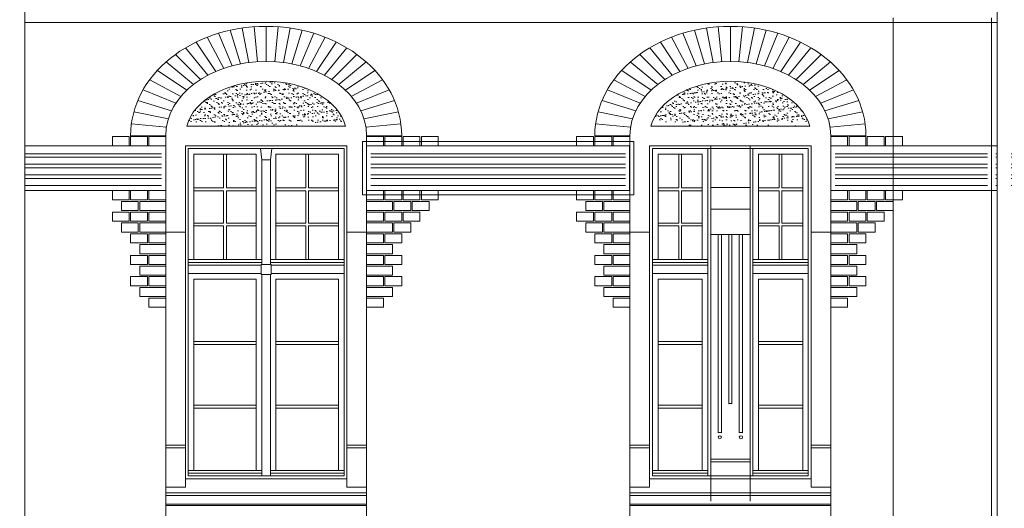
# Model space of a CAD drawing. Header units: millimetres. Extents: x 402 to 79005, y -7782 to 89952.
# Tile 357 of 423: x 42850 to 43551, y 30887 to 31235. Entities that reach past the tile are written whole.
import ezdxf

# ---------------------------------------------------------------- set-up
doc = ezdxf.new("R2010")
doc.units = ezdxf.units.MM
doc.header["$LTSCALE"] = 10
doc.layers.get('0').update_dxf_attribs({"lineweight": 0})
doc.layers.add('kreski', color=8, linetype='Continuous', lineweight=5)
pattern_1 = [(0, (40617.8744, 31769.518), (2e-15, 7.5), []), (0, (40620.3744, 31767.018), (2e-15, 7.5), [])]

msp = doc.modelspace()

# ---------------------------------------------------------------- hatches: boundary and pattern name
h = msp.add_hatch()
h.set_pattern_fill('AR-SAND', color=8, scale=0.1, style=0)
h.set_pattern_definition([(37.5, (67564.621, 22622.6415), (-0.1600031, 4.8941324), [0, -3.8608, 0, -4.318, 0, -4.1275]), (7.5, (67564.621, 22622.6415), (4.4952328, 7.168251), [0, -2.0828, 0, -3.4798, 0, -1.3335]), (327.5, (67561.497, 22622.6415), (7.9099237, 0.01437185), [0, -1.27, 0, -4.572, 0, -5.969]), (317.5, (67561.497, 22622.6415), (7.6355645, 2.2292932), [0, -0.635, 0, -2.9972, 0, -3.429])])
edge = h.paths.add_edge_path()
edge.add_ellipse((43025.35, 31152.34), major_axis=(57.44, 0), ratio=0.676202, start_angle=370.19599, end_angle=529.80401, ccw=False)
edge.add_line((43081.88, 31159.21), (42968.83, 31159.21))
h = msp.add_hatch()
h.set_pattern_fill('AR-SAND', color=8, scale=0.1, style=0)
h.set_pattern_definition([(37.5, (68758.837, 22449.609), (-0.16000313, 4.8941324), [0, -3.8608, 0, -4.318, 0, -4.1275]), (7.5, (68758.837, 22449.609), (4.4952328, 7.168251), [0, -2.0828, 0, -3.4798, 0, -1.3335]), (327.5, (68755.713, 22449.609), (7.9099237, 0.01437185), [0, -1.27, 0, -4.572, 0, -5.969]), (317.5, (68755.713, 22449.609), (7.6355645, 2.2292932), [0, -0.635, 0, -2.9972, 0, -3.429])])
edge = h.paths.add_edge_path()
edge.add_ellipse((43355.85, 31152.34), major_axis=(57.44, 0), ratio=0.676202, start_angle=370.19599, end_angle=529.80401, ccw=False)
edge.add_line((43412.38, 31159.21), (43299.33, 31159.21))
h = msp.add_hatch()
h.set_pattern_fill('ANSI32,_O', color=8, scale=20, angle=315)
h.set_pattern_definition(pattern_1)
h.paths.add_polyline_path([(42766.85, 31142.21), (42628.85, 31142.21), (42628.85, 31116.31), (42766.85, 31116.31)])
h.paths.add_polyline_path([(42836.85, 31142.21), (42772.85, 31142.21), (42772.85, 31116.31), (42836.85, 31116.31)])
h.paths.add_polyline_path([(42853.54, 31142.21), (42853.54, 31116.31), (42950.85, 31116.31), (42950.85, 31142.21)])
h.paths.add_polyline_path([(42843.54, 31116.31), (42843.54, 31142.21), (42842.85, 31142.21), (42842.85, 31116.31)])
h = msp.add_hatch()
h.set_pattern_fill('ANSI32,_O', color=8, scale=20, angle=315)
h.set_pattern_definition(pattern_1)
h.paths.add_polyline_path([(43281.16, 31142.21), (43099.86, 31142.21), (43099.86, 31116.31), (43281.16, 31116.31)])
h = msp.add_hatch()
h.set_pattern_fill('ANSI32,_O', color=8, scale=20, angle=315)
h.set_pattern_definition(pattern_1)
h.paths.add_polyline_path([(43538.86, 31142.21), (43430.35, 31142.21), (43430.35, 31116.31), (43538.86, 31116.31)])
h.paths.add_polyline_path([(43555.88, 31142.21), (43555.88, 31116.31), (43693.86, 31116.31), (43693.86, 31142.21)])
h.paths.add_polyline_path([(43545.88, 31116.31), (43545.88, 31142.21), (43544.86, 31142.21), (43544.86, 31116.31)])

# ---------------------------------------------------------------- linework, layer by layer
for p, q in [((42853.54, 31232.94), (43545.88, 31232.94)), ((42968.83, 31159.21), (43081.88, 31159.21)), ((43299.33, 31159.21), (43412.38, 31159.21)), ((42953.85, 30022.71), (42953.85, 31152.34)), ((43096.85, 30022.71), (43096.85, 31152.34)), ((43284.35, 30022.71), (43284.35, 31152.34)), ((43427.35, 30022.71), (43427.35, 31152.34)), ((42967.85, 30902.21), (42967.85, 31145.21)), ((42967.85, 31145.21), (43082.85, 31145.21)), ((43082.85, 30902.21), (43082.85, 31145.21)), ((43298.35, 30902.21), (43298.35, 31145.21)), ((43298.35, 31145.21), (43413.35, 31145.21)), ((43341.85, 30892.21), (43341.85, 31145.21)), ((43369.85, 30892.21), (43369.85, 31145.21)), ((43413.35, 30902.21), (43413.35, 31145.21)), ((42953.85, 31083.77), (42967.85, 31083.77)), ((43082.85, 31083.77), (43096.85, 31083.77)), ((43284.35, 31083.77), (43298.35, 31083.77)), ((43413.35, 31083.77), (43427.35, 31083.77)), ((42967.85, 30932.21), (42953.85, 30932.21)), ((42967.85, 30930.21), (42953.85, 30930.21)), ((43096.85, 30932.21), (43082.85, 30932.21)), ((43096.85, 30930.21), (43082.85, 30930.21)), ((43298.35, 30932.21), (43284.35, 30932.21)), ((43298.35, 30930.21), (43284.35, 30930.21)), ((43427.35, 30932.21), (43413.35, 30932.21)), ((43427.35, 30930.21), (43413.35, 30930.21)), ((43369.85, 30922.21), (43341.85, 30922.21)), ((43369.85, 30920.21), (43341.85, 30920.21)), ((43082.85, 30908.21), (42967.85, 30908.21)), ((43413.35, 30908.21), (43298.35, 30908.21)), ((42967.85, 30902.21), (42953.85, 30902.21)), ((43096.85, 30902.21), (43082.85, 30902.21)), ((43298.35, 30902.21), (43284.35, 30902.21)), ((43427.35, 30902.21), (43413.35, 30902.21)), ((43096.85, 30898.21), (42953.91, 30898.21)), ((43427.35, 30898.21), (43284.41, 30898.21)), ((43341.85, 30898.21), (43298.35, 30898.21)), ((43369.85, 30898.21), (43413.35, 30898.21))]:
    msp.add_line(p, q)
at = {"color": 7}
msp.add_line((43541.86, 31236.19), (43541.86, 29950.2), dxfattribs=at)
at = {"color": 8}
for p, q in [((43369.85, 31115.57), (43341.85, 31115.57)), ((43369.85, 31100.17), (43341.85, 31100.17)), ((43341.85, 31082.12), (43369.85, 31082.12)), ((42953.85, 30896.21), (43096.85, 30896.21)), ((43284.35, 30896.21), (43427.35, 30896.21)), ((42953.85, 30890.21), (43096.85, 30890.21)), ((42953.85, 30889.21), (43096.85, 30889.21)), ((43284.35, 30890.21), (43427.35, 30890.21)), ((43284.35, 30889.21), (43427.35, 30889.21))]:
    msp.add_line(p, q, dxfattribs=at)
for points in [[(42853.54, 29736.36), (42853.54, 31274.02), (42901.1, 31316.8), (42901.1, 31330.51)], [(43545.88, 29950.25), (43545.88, 31278.47), (43593.44, 31321.26), (43593.44, 31330.51)]]:
    msp.add_lwpolyline(points)
msp.add_lwpolyline([(43471.85, 29938.21), (43471.85, 30007.21), (43472.85, 30007.21, -0.414214), (43476.85, 30011.21), (43476.85, 30012.21), (43477.85, 30012.21), (43477.85, 30018.21), (43479.35, 30018.21), (43479.85, 30020.21), (43471.85, 30022.71), (43471.85, 31236.19)], format="xyb")
for points in [[(43541.86, 31145.21), (43427.35, 31145.21), (43427.35, 31113.31), (43541.86, 31113.31)], [(42969.85, 31143.21), (43080.85, 31143.21), (43080.85, 30910.21), (42969.85, 30910.21)], [(43018.35, 31064.21), (42973.85, 31064.21), (42973.85, 31139.21), (43018.35, 31139.21)], [(43028.35, 31135.21), (43029.35, 31143.21), (43021.35, 31143.21), (43022.35, 31135.21)], [(43032.35, 31064.21), (43076.85, 31064.21), (43076.85, 31139.21), (43032.35, 31139.21)], [(43022.35, 31060.71), (43028.35, 31060.71), (43028.35, 31135.21), (43022.35, 31135.21)], [(42969.85, 31062.21), (42969.85, 31064.21), (43022.35, 31064.21), (43022.35, 31062.21)], [(43080.85, 31062.21), (43080.85, 31064.21), (43028.35, 31064.21), (43028.35, 31062.21)], [(43300.35, 31062.21), (43300.35, 31064.21), (43339.85, 31064.21), (43339.85, 31062.21)], [(43371.85, 31062.21), (43371.85, 31064.21), (43411.35, 31064.21), (43411.35, 31062.21)], [(42969.85, 31054.21), (43021.85, 31054.21), (43021.85, 31060.21), (42969.85, 31060.21)], [(43021.85, 31053.71), (43028.85, 31053.71), (43028.85, 31060.71), (43021.85, 31060.71)], [(43080.85, 31054.21), (43028.85, 31054.21), (43028.85, 31060.21), (43080.85, 31060.21)], [(43300.35, 31054.21), (43339.85, 31054.21), (43339.85, 31060.21), (43300.35, 31060.21)], [(43371.85, 31054.21), (43411.35, 31054.21), (43411.35, 31060.21), (43371.85, 31060.21)], [(43018.35, 30914.21), (42973.85, 30914.21), (42973.85, 31050.21), (43018.35, 31050.21)], [(43022.35, 30910.21), (43028.35, 30910.21), (43028.35, 31053.71), (43022.35, 31053.71)], [(43032.35, 30914.21), (43076.85, 30914.21), (43076.85, 31050.21), (43032.35, 31050.21)], [(42973.85, 31003.88), (43018.35, 31003.88), (43018.35, 31005.88), (42973.85, 31005.88)], [(43032.35, 31003.88), (43076.85, 31003.88), (43076.85, 31005.88), (43032.35, 31005.88)], [(43304.35, 31003.88), (43335.85, 31003.88), (43335.85, 31005.88), (43304.35, 31005.88)], [(43375.85, 31003.88), (43407.35, 31003.88), (43407.35, 31005.88), (43375.85, 31005.88)], [(42973.85, 30958.55), (43018.35, 30958.55), (43018.35, 30960.55), (42973.85, 30960.55)], [(43032.35, 30958.55), (43076.85, 30958.55), (43076.85, 30960.55), (43032.35, 30960.55)], [(43304.35, 30958.55), (43335.85, 30958.55), (43335.85, 30960.55), (43304.35, 30960.55)], [(43375.85, 30958.55), (43407.35, 30958.55), (43407.35, 30960.55), (43375.85, 30960.55)], [(42969.85, 30912.21), (42969.85, 30914.21), (43022.35, 30914.21), (43022.35, 30912.21)], [(43028.35, 30912.21), (43028.35, 30914.21), (43080.85, 30914.21), (43080.85, 30912.21)], [(43300.35, 30912.21), (43300.35, 30914.21), (43339.85, 30914.21), (43339.85, 30912.21)], [(43371.85, 30912.21), (43371.85, 30914.21), (43411.35, 30914.21), (43411.35, 30912.21)]]:
    msp.add_lwpolyline(points, close=True, dxfattribs=at)
for points in [[(43545.88, 31145.21), (43541.86, 31145.21), (43541.86, 31113.31), (43545.88, 31113.31)], [(42995.1, 31115.21), (42995.1, 31139.21), (42997.1, 31139.21), (42997.1, 31115.21)], [(43053.6, 31115.21), (43053.6, 31139.21), (43055.6, 31139.21), (43055.6, 31115.21)], [(43411.35, 30924.33), (43411.35, 30910.21), (43300.35, 30910.21), (43300.35, 31143.21), (43411.35, 31143.21), (43411.35, 31037.78)], [(43339.85, 31037.78), (43339.85, 31143.21), (43300.35, 31143.21), (43300.35, 31037.78)], [(43304.35, 31064.21), (43304.35, 31139.21), (43335.85, 31139.21), (43335.85, 31064.21)], [(43319.1, 31115.21), (43319.1, 31139.21), (43321.1, 31139.21), (43321.1, 31115.21)], [(43411.35, 31037.78), (43411.35, 31143.21), (43371.85, 31143.21), (43371.85, 31037.78)], [(43375.85, 31064.21), (43375.85, 31139.21), (43407.35, 31139.21), (43407.35, 31064.21)], [(43390.6, 31115.21), (43390.6, 31139.21), (43392.6, 31139.21), (43392.6, 31115.21)], [(42995.1, 31113.21), (42973.85, 31113.21), (42973.85, 31115.21), (42995.1, 31115.21)], [(42995.1, 31090.21), (42995.1, 31113.21)], [(42997.1, 31115.21), (43018.35, 31115.21), (43018.35, 31113.21), (42997.1, 31113.21)], [(42997.1, 31113.21), (42997.1, 31090.21)], [(43053.6, 31113.21), (43032.35, 31113.21), (43032.35, 31115.21), (43053.6, 31115.21)], [(43053.6, 31090.21), (43053.6, 31113.21)], [(43055.6, 31115.21), (43076.85, 31115.21), (43076.85, 31113.21), (43055.6, 31113.21)], [(43055.6, 31113.21), (43055.6, 31090.21)], [(43304.35, 31115.21), (43319.1, 31115.21)], [(43319.1, 31113.21), (43304.35, 31113.21)], [(43319.1, 31090.21), (43319.1, 31113.21)], [(43321.1, 31115.21), (43335.85, 31115.21)], [(43335.85, 31113.21), (43321.1, 31113.21)], [(43321.1, 31113.21), (43321.1, 31090.21)], [(43375.85, 31115.21), (43390.6, 31115.21)], [(43390.6, 31113.21), (43375.85, 31113.21)], [(43390.6, 31090.21), (43390.6, 31113.21)], [(43392.6, 31115.21), (43407.35, 31115.21)], [(43407.35, 31113.21), (43392.6, 31113.21)], [(43392.6, 31113.21), (43392.6, 31090.21)], [(42995.1, 31088.21), (42973.85, 31088.21), (42973.85, 31090.21), (42995.1, 31090.21)], [(42997.1, 31090.21), (43018.35, 31090.21), (43018.35, 31088.21), (42997.1, 31088.21)], [(43053.6, 31088.21), (43032.35, 31088.21), (43032.35, 31090.21), (43053.6, 31090.21)], [(43055.6, 31090.21), (43076.85, 31090.21), (43076.85, 31088.21), (43055.6, 31088.21)], [(43304.35, 31090.21), (43319.1, 31090.21)], [(43321.1, 31090.21), (43335.85, 31090.21)], [(43375.85, 31090.21), (43390.6, 31090.21)], [(43392.6, 31090.21), (43407.35, 31090.21)], [(42997.1, 31088.21), (42997.1, 31064.21), (42995.1, 31064.21), (42995.1, 31088.21)], [(43055.6, 31088.21), (43055.6, 31064.21), (43053.6, 31064.21), (43053.6, 31088.21)], [(43319.1, 31088.21), (43304.35, 31088.21)], [(43321.1, 31088.21), (43321.1, 31064.21), (43319.1, 31064.21), (43319.1, 31088.21)], [(43335.85, 31088.21), (43321.1, 31088.21)], [(43390.6, 31088.21), (43375.85, 31088.21)], [(43392.6, 31088.21), (43392.6, 31064.21), (43390.6, 31064.21), (43390.6, 31088.21)], [(43407.35, 31088.21), (43392.6, 31088.21)], [(43335.85, 31067.88), (43335.85, 31064.21), (43304.35, 31064.21), (43304.35, 31067.88)], [(43407.35, 31067.88), (43407.35, 31064.21), (43375.85, 31064.21), (43375.85, 31067.88)], [(43304.35, 31003.91), (43304.35, 31050.21), (43335.85, 31050.21), (43335.85, 31003.91)], [(43375.85, 31003.91), (43375.85, 31050.21), (43407.35, 31050.21), (43407.35, 31003.91)], [(43300.35, 31041.88), (43300.35, 31003.91)], [(43339.85, 31041.88), (43339.85, 31019.74)], [(43339.85, 31003.91), (43339.85, 31041.88)], [(43371.85, 31041.88), (43371.85, 31003.91)], [(43411.35, 31041.88), (43411.35, 31019.74)], [(43411.35, 31003.91), (43411.35, 31041.88)], [(43300.35, 31003.91), (43300.35, 30928.57)], [(43304.35, 30928.57), (43304.35, 31003.91)], [(43335.85, 31003.91), (43335.85, 30928.57)], [(43339.85, 31003.91), (43339.85, 30928.57)], [(43339.85, 30928.57), (43339.85, 31003.91)], [(43371.85, 31003.91), (43371.85, 30928.57)], [(43375.85, 30928.57), (43375.85, 31003.91)], [(43407.35, 31003.91), (43407.35, 30928.57)], [(43411.35, 31003.91), (43411.35, 30928.57)], [(43411.35, 30928.57), (43411.35, 31003.91)], [(43300.35, 30934.33), (43300.35, 30910.21), (43339.85, 30910.21), (43339.85, 30934.33)], [(43335.85, 30934.33), (43335.85, 30914.21), (43304.35, 30914.21), (43304.35, 30934.33)], [(43371.85, 30934.33), (43371.85, 30910.21), (43411.35, 30910.21), (43411.35, 30934.33)], [(43407.35, 30934.33), (43407.35, 30914.21), (43375.85, 30914.21), (43375.85, 30934.33)]]:
    msp.add_lwpolyline(points, dxfattribs=at)
for points in [[(43349.48, 30940.91), (43349.48, 31082.12), (43347.23, 31082.12), (43347.23, 30940.91, -0.171573), (43349.48, 30940.91, 0)], [(43356.98, 30961.61), (43356.98, 31082.12), (43354.73, 31082.12), (43354.73, 30961.61, -0.171573), (43356.98, 30961.61, 0)], [(43364.48, 30940.91), (43364.48, 31082.12), (43362.23, 31082.12), (43362.23, 30940.91, -0.171573), (43364.48, 30940.91, 0)]]:
    msp.add_lwpolyline(points, format="xyb", dxfattribs=at)
for centre in [(43348.35, 30937.72), (43348.35, 30937.72), (43363.35, 30937.72), (43363.35, 30937.72)]:
    msp.add_circle(centre, 1.12, dxfattribs=at)
for centre, major_axis, ratio, start_param, end_param in [((43025.35, 31152.34), (-71.5, 0), 0.73951, 3.141593, 6.283185), ((43355.85, 31152.34), (-71.5, 0), 0.73951, 3.141593, 6.283185), ((43025.35, 31152.34), (-57.44, 0), 0.676202, 3.319546, 6.105232), ((43355.85, 31152.34), (-57.44, 0), 0.676202, 3.319546, 6.105232)]:
    msp.add_ellipse(centre, major_axis=major_axis, ratio=ratio, start_param=start_param, end_param=end_param)
at = {"layer": 'kreski'}
for p, q in [((43016.78, 31229.9), (43019.22, 31205.02)), ((43025.35, 31230.21), (43025.35, 31205.21)), ((43033.93, 31229.9), (43031.49, 31205.02)), ((43347.28, 31229.9), (43349.72, 31205.02)), ((43355.85, 31230.21), (43355.85, 31205.21)), ((43364.43, 31229.9), (43361.99, 31205.02)), ((42983.39, 31222.46), (42995.2, 31200.28)), ((42991.5, 31225.26), (43001.07, 31202.07)), ((42999.8, 31227.43), (43007.05, 31203.45)), ((43008.25, 31228.98), (43013.11, 31204.43)), ((43042.46, 31228.98), (43037.6, 31204.43)), ((43050.91, 31227.43), (43043.66, 31203.45)), ((43059.21, 31225.26), (43049.64, 31202.07)), ((43067.32, 31222.46), (43055.51, 31200.28)), ((43313.89, 31222.46), (43325.7, 31200.28)), ((43322, 31225.26), (43331.57, 31202.07)), ((43330.3, 31227.43), (43337.55, 31203.45)), ((43338.75, 31228.98), (43343.61, 31204.43)), ((43372.96, 31228.98), (43368.1, 31204.43)), ((43381.41, 31227.43), (43374.16, 31203.45)), ((43389.71, 31225.26), (43380.14, 31202.07)), ((43397.82, 31222.46), (43386.01, 31200.28)), ((42975.53, 31219.03), (42989.47, 31198.07)), ((43075.18, 31219.03), (43061.24, 31198.07)), ((43306.03, 31219.03), (43319.97, 31198.07)), ((43405.68, 31219.03), (43391.74, 31198.07)), ((42960.81, 31210.23), (42978.62, 31192.35)), ((42967.97, 31214.95), (42983.93, 31195.43)), ((43082.74, 31214.95), (43066.78, 31195.43)), ((43089.9, 31210.23), (43072.09, 31192.35)), ((43291.31, 31210.23), (43309.12, 31192.35)), ((43298.47, 31214.95), (43314.43, 31195.43)), ((43413.24, 31214.95), (43397.28, 31195.43)), ((43420.4, 31210.23), (43402.59, 31192.35)), ((42954.11, 31204.86), (42973.6, 31188.82)), ((43096.6, 31204.86), (43077.11, 31188.82)), ((43284.61, 31204.86), (43304.1, 31188.82)), ((43427.1, 31204.86), (43407.61, 31188.82)), ((42947.97, 31198.87), (42968.94, 31184.82)), ((43102.74, 31198.87), (43081.77, 31184.82)), ((43278.47, 31198.87), (43299.44, 31184.82)), ((43433.24, 31198.87), (43412.27, 31184.82)), ((42942.5, 31192.26), (42964.73, 31180.37)), ((43108.21, 31192.26), (43085.98, 31180.37)), ((43273, 31192.26), (43295.23, 31180.37)), ((43438.71, 31192.26), (43416.48, 31180.37)), ((42937.8, 31185.08), (42961.05, 31175.45)), ((43112.91, 31185.08), (43089.66, 31175.45)), ((43268.3, 31185.08), (43291.55, 31175.45)), ((43443.41, 31185.08), (43420.16, 31175.45)), ((42933.99, 31177.4), (42958.02, 31170.12)), ((43116.72, 31177.4), (43092.69, 31170.12)), ((43264.49, 31177.4), (43288.52, 31170.12)), ((43447.22, 31177.4), (43423.19, 31170.12)), ((42931.17, 31169.3), (42955.75, 31164.42)), ((43119.54, 31169.3), (43094.96, 31164.42)), ((43261.67, 31169.3), (43286.25, 31164.42)), ((43450.04, 31169.3), (43425.46, 31164.42)), ((42929.44, 31160.9), (42954.33, 31158.45)), ((43121.27, 31160.9), (43096.38, 31158.45)), ((43259.94, 31160.9), (43284.83, 31158.45)), ((43451.77, 31160.9), (43426.88, 31158.45)), ((42953.85, 31152.34), (42928.85, 31152.34)), ((43096.85, 31152.34), (43121.85, 31152.34)), ((43284.35, 31152.34), (43259.35, 31152.34)), ((43427.35, 31152.34), (43452.35, 31152.34))]:
    msp.add_line(p, q, dxfattribs=at)
msp.add_lwpolyline([(42853.54, 31145.21), (42953.85, 31145.21), (42953.85, 31113.31), (42853.54, 31113.31)], dxfattribs=at)
for points in [[(42927.85, 31145.21), (42915.85, 31145.21), (42915.85, 31151.71), (42927.85, 31151.71)], [(42940.85, 31145.21), (42928.85, 31145.21), (42928.85, 31151.71), (42940.85, 31151.71)], [(42953.85, 31145.21), (42941.85, 31145.21), (42941.85, 31151.71), (42953.85, 31151.71)], [(43287.16, 31148.21), (43093.86, 31148.21), (43093.86, 31110.31), (43287.16, 31110.31)], [(43096.85, 31145.21), (43108.85, 31145.21), (43108.85, 31151.71), (43096.85, 31151.71)], [(43284.16, 31145.21), (43096.86, 31145.21), (43096.86, 31113.31), (43284.16, 31113.31)], [(43109.85, 31145.21), (43121.85, 31145.21), (43121.85, 31151.71), (43109.85, 31151.71)], [(43122.85, 31145.21), (43134.85, 31145.21), (43134.85, 31151.71), (43122.85, 31151.71)], [(43135.85, 31145.21), (43147.85, 31145.21), (43147.85, 31151.71), (43135.85, 31151.71)], [(43258.35, 31145.21), (43246.35, 31145.21), (43246.35, 31151.71), (43258.35, 31151.71)], [(43271.35, 31145.21), (43259.35, 31145.21), (43259.35, 31151.71), (43271.35, 31151.71)], [(43284.35, 31145.21), (43272.35, 31145.21), (43272.35, 31151.71), (43284.35, 31151.71)], [(43427.35, 31145.21), (43439.35, 31145.21), (43439.35, 31151.71), (43427.35, 31151.71)], [(43440.35, 31145.21), (43452.35, 31145.21), (43452.35, 31151.71), (43440.35, 31151.71)], [(43453.35, 31145.21), (43465.35, 31145.21), (43465.35, 31151.71), (43453.35, 31151.71)], [(43466.35, 31145.21), (43478.35, 31145.21), (43478.35, 31151.71), (43466.35, 31151.71)], [(42927.85, 31113.31), (42915.85, 31113.31), (42915.85, 31106.81), (42927.85, 31106.81)], [(42940.85, 31113.31), (42928.85, 31113.31), (42928.85, 31106.81), (42940.85, 31106.81)], [(42953.85, 31113.31), (42941.85, 31113.31), (42941.85, 31106.81), (42953.85, 31106.81)], [(43096.85, 31113.31), (43108.85, 31113.31), (43108.85, 31106.81), (43096.85, 31106.81)], [(43109.85, 31113.31), (43121.85, 31113.31), (43121.85, 31106.81), (43109.85, 31106.81)], [(43122.85, 31113.31), (43134.85, 31113.31), (43134.85, 31106.81), (43122.85, 31106.81)], [(43135.85, 31113.31), (43147.85, 31113.31), (43147.85, 31106.81), (43135.85, 31106.81)], [(43258.35, 31113.31), (43246.35, 31113.31), (43246.35, 31106.81), (43258.35, 31106.81)], [(43271.35, 31113.31), (43259.35, 31113.31), (43259.35, 31106.81), (43271.35, 31106.81)], [(43284.35, 31113.31), (43272.35, 31113.31), (43272.35, 31106.81), (43284.35, 31106.81)], [(43427.35, 31113.31), (43439.35, 31113.31), (43439.35, 31106.81), (43427.35, 31106.81)], [(43440.35, 31113.31), (43452.35, 31113.31), (43452.35, 31106.81), (43440.35, 31106.81)], [(43453.35, 31113.31), (43465.35, 31113.31), (43465.35, 31106.81), (43453.35, 31106.81)], [(43466.35, 31113.31), (43478.35, 31113.31), (43478.35, 31106.81), (43466.35, 31106.81)], [(42934.35, 31105.63), (42922.35, 31105.63), (42922.35, 31099.13), (42934.35, 31099.13)], [(42953.85, 31105.63), (42935.35, 31105.63), (42935.35, 31099.13), (42953.85, 31099.13)], [(43096.85, 31105.63), (43115.35, 31105.63), (43115.35, 31099.13), (43096.85, 31099.13)], [(43116.35, 31105.63), (43128.35, 31105.63), (43128.35, 31099.13), (43116.35, 31099.13)], [(43129.35, 31105.63), (43141.35, 31105.63), (43141.35, 31099.13), (43129.35, 31099.13)], [(43264.85, 31105.63), (43252.85, 31105.63), (43252.85, 31099.13), (43264.85, 31099.13)], [(43284.35, 31105.63), (43265.85, 31105.63), (43265.85, 31099.13), (43284.35, 31099.13)], [(43427.35, 31105.63), (43445.85, 31105.63), (43445.85, 31099.13), (43427.35, 31099.13)], [(43446.85, 31105.63), (43458.85, 31105.63), (43458.85, 31099.13), (43446.85, 31099.13)], [(43459.85, 31105.63), (43471.85, 31105.63), (43471.85, 31099.13), (43459.85, 31099.13)], [(42927.85, 31097.95), (42915.85, 31097.95), (42915.85, 31091.45), (42927.85, 31091.45)], [(42940.85, 31097.95), (42928.85, 31097.95), (42928.85, 31091.45), (42940.85, 31091.45)], [(42953.85, 31097.95), (42941.85, 31097.95), (42941.85, 31091.45), (42953.85, 31091.45)], [(43096.85, 31097.95), (43108.85, 31097.95), (43108.85, 31091.45), (43096.85, 31091.45)], [(43109.85, 31097.95), (43121.85, 31097.95), (43121.85, 31091.45), (43109.85, 31091.45)], [(43122.85, 31097.95), (43134.85, 31097.95), (43134.85, 31091.45), (43122.85, 31091.45)], [(43258.35, 31097.95), (43246.35, 31097.95), (43246.35, 31091.45), (43258.35, 31091.45)], [(43271.35, 31097.95), (43259.35, 31097.95), (43259.35, 31091.45), (43271.35, 31091.45)], [(43284.35, 31097.95), (43272.35, 31097.95), (43272.35, 31091.45), (43284.35, 31091.45)], [(43427.35, 31097.95), (43439.35, 31097.95), (43439.35, 31091.45), (43427.35, 31091.45)], [(43440.35, 31097.95), (43452.35, 31097.95), (43452.35, 31091.45), (43440.35, 31091.45)], [(43453.35, 31097.95), (43465.35, 31097.95), (43465.35, 31091.45), (43453.35, 31091.45)], [(42934.35, 31090.27), (42922.35, 31090.27), (42922.35, 31083.77), (42934.35, 31083.77)], [(42953.85, 31090.27), (42935.35, 31090.27), (42935.35, 31083.77), (42953.85, 31083.77)], [(43096.85, 31090.27), (43115.35, 31090.27), (43115.35, 31083.77), (43096.85, 31083.77)], [(43116.35, 31090.27), (43128.35, 31090.27), (43128.35, 31083.77), (43116.35, 31083.77)], [(43264.85, 31090.27), (43252.85, 31090.27), (43252.85, 31083.77), (43264.85, 31083.77)], [(43284.35, 31090.27), (43265.85, 31090.27), (43265.85, 31083.77), (43284.35, 31083.77)], [(43427.35, 31090.27), (43445.85, 31090.27), (43445.85, 31083.77), (43427.35, 31083.77)], [(43446.85, 31090.27), (43458.85, 31090.27), (43458.85, 31083.77), (43446.85, 31083.77)], [(42940.85, 31082.59), (42928.85, 31082.59), (42928.85, 31076.09), (42940.85, 31076.09)], [(42953.85, 31082.59), (42941.85, 31082.59), (42941.85, 31076.09), (42953.85, 31076.09)], [(43096.85, 31082.59), (43108.85, 31082.59), (43108.85, 31076.09), (43096.85, 31076.09)], [(43109.85, 31082.59), (43121.85, 31082.59), (43121.85, 31076.09), (43109.85, 31076.09)], [(43271.35, 31082.59), (43259.35, 31082.59), (43259.35, 31076.09), (43271.35, 31076.09)], [(43284.35, 31082.59), (43272.35, 31082.59), (43272.35, 31076.09), (43284.35, 31076.09)], [(43427.35, 31082.59), (43439.35, 31082.59), (43439.35, 31076.09), (43427.35, 31076.09)], [(43440.35, 31082.59), (43452.35, 31082.59), (43452.35, 31076.09), (43440.35, 31076.09)], [(42953.85, 31074.91), (42935.35, 31074.91), (42935.35, 31068.41), (42953.85, 31068.41)], [(43096.85, 31074.91), (43115.35, 31074.91), (43115.35, 31068.41), (43096.85, 31068.41)], [(43284.35, 31074.91), (43265.85, 31074.91), (43265.85, 31068.41), (43284.35, 31068.41)], [(43427.35, 31074.91), (43445.85, 31074.91), (43445.85, 31068.41), (43427.35, 31068.41)], [(42940.85, 31067.23), (42928.85, 31067.23), (42928.85, 31060.73), (42940.85, 31060.73)], [(42953.85, 31067.23), (42941.85, 31067.23), (42941.85, 31060.73), (42953.85, 31060.73)], [(43096.85, 31067.23), (43108.85, 31067.23), (43108.85, 31060.73), (43096.85, 31060.73)], [(43109.85, 31067.23), (43121.85, 31067.23), (43121.85, 31060.73), (43109.85, 31060.73)], [(43271.35, 31067.23), (43259.35, 31067.23), (43259.35, 31060.73), (43271.35, 31060.73)], [(43284.35, 31067.23), (43272.35, 31067.23), (43272.35, 31060.73), (43284.35, 31060.73)], [(43427.35, 31067.23), (43439.35, 31067.23), (43439.35, 31060.73), (43427.35, 31060.73)], [(43440.35, 31067.23), (43452.35, 31067.23), (43452.35, 31060.73), (43440.35, 31060.73)], [(42953.85, 31059.55), (42935.35, 31059.55), (42935.35, 31053.05), (42953.85, 31053.05)], [(43096.85, 31059.55), (43115.35, 31059.55), (43115.35, 31053.05), (43096.85, 31053.05)], [(43284.35, 31059.55), (43265.85, 31059.55), (43265.85, 31053.05), (43284.35, 31053.05)], [(43427.35, 31059.55), (43445.85, 31059.55), (43445.85, 31053.05), (43427.35, 31053.05)], [(42940.85, 31052.14), (42928.85, 31052.14), (42928.85, 31045.64), (42940.85, 31045.64)], [(42953.85, 31052.14), (42941.85, 31052.14), (42941.85, 31045.64), (42953.85, 31045.64)], [(43096.85, 31052.14), (43108.85, 31052.14), (43108.85, 31045.64), (43096.85, 31045.64)], [(43109.85, 31052.14), (43121.85, 31052.14), (43121.85, 31045.64), (43109.85, 31045.64)], [(43271.35, 31052.14), (43259.35, 31052.14), (43259.35, 31045.64), (43271.35, 31045.64)], [(43284.35, 31052.14), (43272.35, 31052.14), (43272.35, 31045.64), (43284.35, 31045.64)], [(43427.35, 31052.14), (43439.35, 31052.14), (43439.35, 31045.64), (43427.35, 31045.64)], [(43440.35, 31052.14), (43452.35, 31052.14), (43452.35, 31045.64), (43440.35, 31045.64)], [(42953.85, 31044.46), (42935.35, 31044.46), (42935.35, 31037.96), (42953.85, 31037.96)], [(43096.85, 31044.46), (43115.35, 31044.46), (43115.35, 31037.96), (43096.85, 31037.96)], [(43284.35, 31044.46), (43265.85, 31044.46), (43265.85, 31037.96), (43284.35, 31037.96)], [(43427.35, 31044.46), (43445.85, 31044.46), (43445.85, 31037.96), (43427.35, 31037.96)], [(42953.85, 31036.78), (42941.85, 31036.78), (42941.85, 31030.28), (42953.85, 31030.28)], [(43096.85, 31036.78), (43108.85, 31036.78), (43108.85, 31030.28), (43096.85, 31030.28)], [(43284.35, 31036.78), (43272.35, 31036.78), (43272.35, 31030.28), (43284.35, 31030.28)], [(43427.35, 31036.78), (43439.35, 31036.78), (43439.35, 31030.28), (43427.35, 31030.28)]]:
    msp.add_lwpolyline(points, close=True, dxfattribs=at)
for centre in [(43025.35, 31152.34), (43355.85, 31152.34)]:
    msp.add_ellipse(centre, major_axis=(-96.5, 0), ratio=0.806995, start_param=3.141593, end_param=6.283185, dxfattribs=at)

doc.saveas('drawing.dxf')
